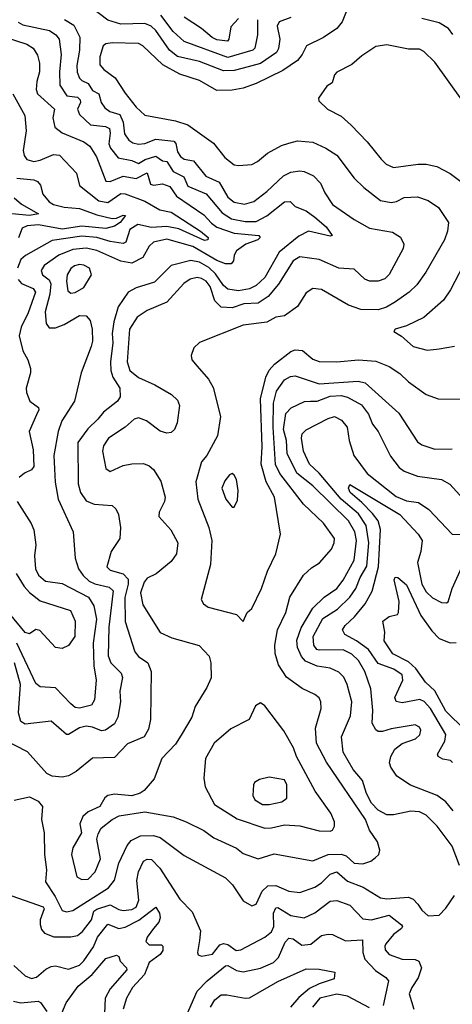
# Model space of a CAD drawing. Extents: x 1678431 to 1860718, y 384618 to 522882.
# Tile 274 of 473: x 1742030 to 1744015, y 495148 to 499665. Entities that reach past the tile are written whole.
import ezdxf

# ---------------------------------------------------------------- set-up
doc = ezdxf.new("R2010")
doc.units = 0

msp = doc.modelspace()

# ---------------------------------------------------------------- linework, layer by layer
at = {"layer": '0CON10XD'}
for points in [[(1743275, 499674.3), (1743220.4, 499655), (1743211.9, 499635), (1743223.9, 499575), (1743217.6, 499532.4), (1743208.6, 499515), (1743135, 499463.6), (1743055, 499442.2), (1743015, 499431.6), (1742965, 499430.6), (1742855, 499473.8), (1742755, 499495.9), (1742717.3, 499525), (1742655.5, 499615), (1742634.2, 499635), (1742605, 499647), (1742494.5, 499644.5), (1742435, 499662.6), (1742320.1, 499750.1)], [(1743531.8, 499708.2), (1743509.4, 499655), (1743485, 499624.6), (1743425, 499583.3), (1743345.7, 499545), (1743326.9, 499505), (1743305, 499477.1), (1743237.8, 499432.2), (1743115, 499372.7), (1743055, 499350.9), (1743005, 499341.8), (1742935, 499339.6), (1742855, 499385.4), (1742765.7, 499415.7), (1742687.6, 499457.6), (1742595, 499544.5), (1742575, 499556.2), (1742455, 499558.8), (1742425, 499554.2), (1742413.3, 499545), (1742397.5, 499495), (1742398.2, 499458.2), (1742415.9, 499435.9), (1742467.8, 499397.8), (1742515, 499327.8), (1742565, 499263.3), (1742605, 499226.4), (1742745, 499200.8), (1742802, 499182), (1742919.1, 499099.1), (1742972.2, 499032.2), (1743015, 498999.1), (1743035, 498995.5), (1743095, 499000.8), (1743121.9, 499015), (1743167.4, 499052.6), (1743232, 499088), (1743265, 499099.2), (1743305, 499108.4), (1743375, 499103.3), (1743435.3, 499075.3), (1743485, 499043.3), (1743565, 498938.1), (1743609.4, 498895), (1743685.8, 498835.7), (1743735, 498826.3), (1743759, 498831), (1743795, 498849.7), (1743855, 498852.7), (1743905, 498835.5), (1743952.7, 498802.7), (1743998.1, 498735), (1743993.5, 498695), (1743979.6, 498655), (1743893.7, 498506.3), (1743851.8, 498448.2), (1743817.5, 498415), (1743755, 498370), (1743713.8, 498346.2), (1743675, 498334.1), (1743595, 498335.8), (1743538.8, 498355), (1743415, 498427.1), (1743375, 498431.9), (1743345, 498412.5), (1743305, 498349.4), (1743245, 498306.2), (1743205, 498300.5), (1743165, 498276.8), (1743055, 498263.5), (1742855, 498184.3), (1742829.8, 498160.2), (1742817.1, 498125), (1742820, 498105), (1742844.7, 498074.7), (1742896.2, 498015), (1742918.1, 497978.1), (1742951.1, 497845), (1742937.5, 497755), (1742889.6, 497665), (1742864.2, 497635.7), (1742839.2, 497545), (1742847.6, 497465), (1742898.8, 497335), (1742911.8, 497275), (1742905.3, 497164.7), (1742862.5, 497005), (1742874, 496985), (1742895, 496970), (1743025, 496935.7), (1743055, 496903.3)], [(1743121.4, 499665), (1743121.8, 499595), (1743109.3, 499535), (1743100.5, 499525), (1742985, 499490.9), (1742785, 499564.3), (1742735, 499610.6), (1742677.6, 499685)], [(1743035, 499670.6), (1742998.4, 499631.6), (1742989.7, 499575), (1742983.4, 499566.6), (1742935, 499573), (1742913.2, 499583.2), (1742865, 499625.2), (1742785, 499676.9)], [(1744017.5, 499597.5), (1743998.5, 499625), (1743955, 499650.6), (1743875, 499670.9)], [(1742024.1, 499654.1), (1742045, 499641.1), (1742166.7, 499615), (1742196.1, 499596.1), (1742211.3, 499575), (1742220.8, 499505), (1742213.1, 499425), (1742215, 499364), (1742247.1, 499315), (1742295, 499308.8), (1742308, 499298), (1742309.2, 499285), (1742295.3, 499255), (1742305, 499229.5), (1742355, 499182.4), (1742424.8, 499174.8), (1742442.7, 499165), (1742446.1, 499145), (1742438.9, 499095), (1742447, 499075), (1742481.5, 499031.5), (1742545, 499018.5), (1742575, 499004.8), (1742606.4, 499023.6), (1742655, 499038.4), (1742685, 499017.7), (1742705, 499013.9), (1742735, 498968.1), (1742784.2, 498944.2), (1742801.4, 498901.4), (1742885.8, 498865.8), (1742958.8, 498778.8), (1743001.9, 498751.9), (1743065, 498738.5), (1743115, 498739.5), (1743165, 498764.8), (1743245, 498828.8), (1743271.2, 498831.2), (1743295, 498807.8), (1743345, 498787.8), (1743385, 498759.1), (1743436.2, 498715), (1743463.8, 498675), (1743455, 498671.1), (1743355, 498694.6), (1743311.7, 498671.7), (1743221, 498599), (1743155, 498482.4), (1743115, 498446.1), (1743085, 498429.8), (1743035, 498421.2), (1742985, 498428.9), (1742965, 498444.8), (1742928.3, 498498.3), (1742898.5, 498528.5), (1742855, 498553), (1742815, 498560), (1742725, 498536.9), (1742649.5, 498460.5), (1742565, 498434.2), (1742528.5, 498415), (1742482.8, 498347.2), (1742461.9, 498278.1), (1742455.2, 498225), (1742457.7, 498182.3), (1742447.5, 498095), (1742448.9, 498055), (1742457.5, 498025), (1742489.2, 497975), (1742491.1, 497935), (1742479.4, 497915), (1742415, 497863.6), (1742388.3, 497831.7), (1742342.5, 497787.5), (1742296.9, 497725), (1742298.4, 497535), (1742308.8, 497495), (1742335, 497457.1), (1742372, 497442), (1742455.4, 497435.4), (1742471.5, 497421.5), (1742483.5, 497395), (1742492.2, 497335), (1742489.4, 497285), (1742449.6, 497225), (1742430.8, 497155), (1742445, 497139.3), (1742505, 497123.1), (1742527.9, 497097.9), (1742528.1, 497075), (1742513.4, 497013.4), (1742513.7, 496903.7), (1742559.2, 496765), (1742575, 496743.2), (1742617.9, 496715), (1742633.3, 496675), (1742630, 496455), (1742620.7, 496409.3), (1742600.9, 496375), (1742525, 496342.5), (1742465, 496279.3), (1742365, 496276.7), (1742290, 496215), (1742255, 496195.6), (1742225, 496189.5), (1742178.8, 496195), (1742155, 496207.1), (1742066.3, 496306.3), (1741953.8, 496363.8)], [(1742235.4, 499665.4), (1742279.3, 499639.3), (1742306.7, 499585), (1742304.4, 499525), (1742292.4, 499455), (1742294.6, 499424.6), (1742305, 499397.3), (1742315.5, 499385.5), (1742345, 499371.8), (1742365, 499339.8), (1742394.2, 499324.2), (1742404.4, 499284.4), (1742420.7, 499260.7), (1742444.5, 499244.5), (1742489.5, 499229.5), (1742505.2, 499195), (1742511.9, 499141.9), (1742531.9, 499111.9), (1742549.9, 499099.9), (1742575, 499094.3), (1742605, 499096.2), (1742655, 499116.4), (1742737.3, 499107.3), (1742746.9, 499096.9), (1742755, 499058.5), (1742767.8, 499037.8), (1742785, 499025.3), (1742828.1, 499018.1), (1742885, 498946.7), (1742945, 498919), (1742985, 498850), (1743015, 498827.5), (1743061.2, 498818.8), (1743105, 498830.4), (1743165, 498876.2), (1743240.7, 498949.3), (1743275, 498964.7), (1743315, 498971.1), (1743335, 498968.9), (1743378.7, 498948.7), (1743410.7, 498915), (1743430.6, 498870.6), (1743465, 498817.3), (1743565, 498748.2), (1743635, 498708.8), (1743740.4, 498690.4), (1743777.2, 498667.2), (1743792.9, 498635), (1743789.5, 498615), (1743725, 498495.7), (1743705, 498475.5), (1743675, 498464.6), (1743635, 498464.6), (1743614.4, 498475), (1743565, 498520), (1743495, 498524.5), (1743405, 498564.7), (1743315, 498577.6), (1743285, 498559.2), (1743218.5, 498451.5), (1743170.5, 498395), (1743125, 498364.4), (1743059.4, 498360.6), (1743005, 498343.2), (1742955, 498345.7), (1742926.5, 498375), (1742905, 498440.9), (1742886.4, 498465), (1742865, 498477.6), (1742845, 498482.6), (1742813.3, 498475), (1742783.1, 498455), (1742705, 498369.6), (1742615, 498330.5), (1742569.4, 498300.6), (1742533.9, 498245), (1742522.8, 498095), (1742536.2, 498055), (1742575, 498023.4), (1742650.1, 497990.1), (1742726.2, 497945), (1742755, 497920), (1742763.1, 497895), (1742752.9, 497815), (1742740, 497785), (1742725, 497770.8), (1742705, 497767.5), (1742675, 497777.5), (1742612.9, 497825), (1742575, 497838.2), (1742555, 497831.8), (1742514.3, 497795.7), (1742438.2, 497745), (1742415, 497709.2), (1742410, 497685), (1742425.5, 497605.5), (1742445, 497591.9), (1742505, 497619.2), (1742545, 497627.7), (1742598.2, 497628.2), (1742625, 497618.6), (1742645, 497601.2), (1742678.2, 497548.2), (1742697.9, 497475), (1742695, 497453.8), (1742670, 497405), (1742668.6, 497385), (1742724.3, 497325), (1742755.4, 497265.4), (1742749.2, 497215), (1742725, 497178.9), (1742656.9, 497123.1), (1742615, 497102.2), (1742600.8, 497085), (1742584.8, 497035), (1742595, 496980.6), (1742675, 496853.3), (1742728.2, 496828.2), (1742853.7, 496793.7), (1742900, 496745), (1742908.1, 496715), (1742909.2, 496645), (1742889.1, 496600.9), (1742835.5, 496514.5), (1742820, 496465), (1742772, 496382), (1742745, 496341.8), (1742682.7, 496275), (1742647.7, 496182.3), (1742601.5, 496128.5), (1742583.9, 496116.1), (1742545, 496103.8), (1742465, 496111.5), (1742435, 496105.6), (1742420.8, 496095), (1742398.8, 496055), (1742345, 496030.5), (1742320.5, 496009.5), (1742306.9, 495975), (1742314.3, 495935), (1742274.5, 495865), (1742268.2, 495835), (1742293.1, 495733.1), (1742315, 495720), (1742345, 495722.1)], [(1741905, 499603.3), (1742063.3, 499553.3), (1742092.7, 499535), (1742111.5, 499501.5), (1742120.6, 499465), (1742120.6, 499425), (1742108.7, 499381.3), (1742105.3, 499345.3), (1742111.6, 499325), (1742189.4, 499255), (1742181.8, 499215), (1742191.4, 499171.4), (1742225, 499145.9), (1742325.2, 499105.2), (1742352.9, 499085), (1742383.3, 499035), (1742425, 498923.6), (1742445, 498923.1), (1742505, 498947.4), (1742565, 498936.2), (1742615, 498963.1), (1742630.2, 498910.2), (1742645, 498905.3), (1742685, 498911.6), (1742719.9, 498899.9), (1742750, 498855), (1742875, 498769.5), (1742910.7, 498730.7), (1742935, 498713.7), (1743015, 498685.2), (1743127.5, 498675), (1743133.3, 498665), (1743123.3, 498655), (1743068.2, 498635), (1743024.7, 498605), (1743014.5, 498585), (1743011.1, 498558.9), (1743000, 498545), (1742975, 498544.7), (1742935, 498560.7), (1742825, 498623.7), (1742705, 498658.5), (1742644.5, 498645), (1742624.8, 498625.2), (1742595.7, 498574.3), (1742545, 498547.5), (1742495, 498556.4), (1742385, 498605.9), (1742335, 498616.1), (1742275, 498611.3), (1742210, 498585), (1742143.1, 498536.9), (1742128.2, 498515), (1742134.6, 498495), (1742165, 498470.8), (1742173.6, 498453.6), (1742168.3, 498405), (1742147.5, 498325), (1742151.4, 498271.4), (1742165, 498251.8), (1742195, 498250.8), (1742235, 498265.9), (1742305, 498307.1), (1742335, 498306.9), (1742353.1, 498285), (1742363.1, 498245), (1742365, 498190), (1742358.2, 498165), (1742312.2, 498045), (1742281.5, 497915), (1742224, 497825), (1742206.5, 497775), (1742186.9, 497665), (1742193, 497543), (1742207.6, 497465), (1742275.5, 497315), (1742285.5, 497195), (1742300.7, 497145), (1742321.2, 497115), (1742349.5, 497089.5), (1742375, 497077), (1742441, 497061), (1742459.5, 497045), (1742438.7, 496878.6), (1742436.8, 496746.8), (1742448.8, 496715), (1742496.3, 496666.3), (1742502.5, 496647.5), (1742490, 496585), (1742492.8, 496535), (1742481.3, 496465), (1742465.4, 496435), (1742424.8, 496405.2), (1742405, 496401.6), (1742365, 496419.8), (1742335, 496423.8), (1742305, 496415.7), (1742255, 496386.1), (1742245, 496386.2), (1742175, 496447.1), (1742055, 496432.9), (1742035.6, 496445.6), (1742024.3, 496485), (1742034.5, 496615), (1742006.6, 496715)], [(1744125.3, 499205), (1743935, 499470), (1743885, 499518.6), (1743865, 499529.4), (1743815, 499529.2), (1743715, 499550), (1743665, 499541.2), (1743600.9, 499499.1), (1743555, 499460), (1743485, 499423.8), (1743475, 499412.5), (1743464.2, 499375.8), (1743440.3, 499359.7), (1743401.2, 499305), (1743402.7, 499292.7), (1743442, 499255), (1743505, 499222.5), (1743550.7, 499180.7), (1743625, 499104.5), (1743688.5, 499025), (1743712.2, 499002.2), (1743745, 498986.1), (1743858.1, 499001.9), (1743895, 499001.8), (1743945, 498990.8), (1744005, 498960), (1744105, 498884.4)], [(1741999.2, 499325), (1742054.6, 499225), (1742059.4, 499155), (1742046.8, 499065), (1742051.4, 499041.4), (1742063.4, 499023.4), (1742095, 499013.9), (1742125, 499020.2), (1742185, 499045.8), (1742213.8, 499043.8), (1742290.5, 498960.5), (1742304.2, 498904.2), (1742393.5, 498833.5), (1742435, 498825.9), (1742495, 498867), (1742515, 498865.3), (1742605, 498832), (1742673.1, 498793.1), (1742725, 498782.3), (1742860.3, 498695), (1742894.5, 498665), (1742894, 498655), (1742877.8, 498652.2), (1742761.2, 498705), (1742705, 498716.8), (1742635, 498712.2), (1742572.9, 498725), (1742535, 498701.6), (1742516.8, 498645), (1742505, 498638.7), (1742445, 498647.7), (1742385, 498665.6), (1742315, 498671.2), (1742178.8, 498651.2), (1742057.2, 498582.8), (1742035.5, 498564.5), (1742020.2, 498525)], [(1742017.7, 498937.7), (1742095, 498930.7), (1742112.6, 498922.6), (1742126.2, 498905), (1742136.9, 498865), (1742165, 498830), (1742185, 498816.7), (1742234.1, 498804.1), (1742305, 498798.4), (1742385, 498769), (1742455, 498752.8), (1742474.7, 498754.7), (1742505, 498767.4), (1742516.2, 498766.2), (1742491.9, 498735), (1742465, 498717.3), (1742425, 498707.6), (1742315, 498717.2), (1742225, 498703.8), (1742116.7, 498723.3), (1742065, 498719), (1742041.9, 498708.1), (1742025, 498664)], [(1742005, 498848.1), (1742039.3, 498819.3), (1742116.4, 498775), (1742075, 498766.6), (1741994.2, 498774.2)], [(1742265, 498409.6), (1742285, 498413.6), (1742324.3, 498435.7), (1742360.5, 498495), (1742350, 498525), (1742325, 498539.2), (1742305, 498541.6), (1742281.5, 498535), (1742265, 498522.9), (1742248.4, 498495), (1742244.7, 498465), (1742251.5, 498421.5), (1742265, 498409.6)], [(1744084.5, 498575.5), (1744007.6, 498425), (1743975, 498377.9), (1743885, 498298.8), (1743805, 498260.5), (1743753.3, 498245), (1743747.5, 498235), (1743782.5, 498212.5), (1743835, 498165.5), (1743899.4, 498149.4)], [(1742022.8, 498472.8), (1742038.5, 498455), (1742091.5, 498431.5), (1742103.3, 498415), (1742069.3, 498320.7), (1742037.7, 498255), (1742028.7, 498215), (1742045, 498146.2), (1742067.8, 498105), (1742080, 498065), (1742080, 498045), (1742059.4, 497975), (1742061.1, 497955), (1742077.3, 497915), (1742117.3, 497885), (1742118.6, 497875), (1742107.8, 497852.2), (1742074.6, 497775), (1742091.9, 497691.9), (1742095.3, 497615), (1742085, 497599.3), (1742052.9, 497585), (1742027.3, 497565)], [(1743055, 496903.3), (1743074.2, 496945), (1743095, 496963.3), (1743139.3, 497055), (1743167.1, 497135), (1743205.4, 497215), (1743227.5, 497305), (1743200, 497475), (1743161.1, 497545), (1743138.5, 497625), (1743143.4, 497705), (1743135.4, 497925), (1743159.3, 498025), (1743175, 498057.1), (1743198.8, 498085), (1743275, 498142.5), (1743295, 498150.6), (1743327.5, 498147.5), (1743375, 498107.2), (1743405, 498097.1), (1743485, 498095.9), (1743584.2, 498104.3), (1743665, 498098.8), (1743725, 498073.8), (1743775, 498041.8), (1743815, 498003.3), (1743895, 497945.7), (1743950, 497925), (1744094.3, 497924.3)], [(1743899.4, 498149.4), (1743942.8, 498152.8), (1743955, 498154.6), (1744025, 498167.7)], [(1742345, 495722.1), (1742377.1, 495755), (1742400.7, 495815), (1742384.4, 495905), (1742389.8, 495930.2), (1742404.4, 495955), (1742454.2, 495995), (1742487.5, 496012.5), (1742605, 496030), (1742735, 496007.3), (1742794.2, 495984.2), (1742875, 495945.5), (1742921.9, 495911.9), (1743025, 495863.2), (1743055, 495839.6), (1743125, 495814.6), (1743198, 495838), (1743375, 495805.9), (1743445, 495835.1), (1743505, 495836.4), (1743528.9, 495828.9), (1743565, 495795.3), (1743605, 495792.2), (1743641.2, 495805), (1743661.1, 495818.9), (1743677.5, 495835), (1743682.5, 495855), (1743672.7, 495892.7), (1743635, 495946.7), (1743616.7, 495995), (1743438.5, 496258.5), (1743391.5, 496345), (1743387.8, 496415), (1743413.8, 496505), (1743412.5, 496535), (1743405, 496554), (1743385, 496569.6), (1743325.8, 496595.8), (1743255, 496648.5), (1743217.5, 496705), (1743203.1, 496756.9), (1743201.6, 496795), (1743213.8, 496865), (1743250.9, 496945), (1743270.5, 497015), (1743332.9, 497117.1), (1743369.5, 497150.5), (1743406.5, 497173.5), (1743460.8, 497235), (1743474, 497265), (1743474.1, 497284.1), (1743424.4, 497355), (1743332.9, 497442.9), (1743223.5, 497583.5), (1743204.1, 497624.1), (1743193.9, 497795), (1743195.1, 497904.9), (1743209.4, 497960.6), (1743245, 498012), (1743272.3, 498027.7), (1743295, 498030.6), (1743405, 497994.3), (1743584, 498006), (1743615, 497999), (1743770.3, 497860.3), (1743855, 497727.5), (1743875, 497713.8), (1743935.3, 497695.3), (1744015.4, 497695.4)], [(1744048.9, 495785), (1744015, 495872.7), (1743946.2, 495965), (1743895, 496015.4), (1743865, 496030.3), (1743825, 496034.2), (1743745, 496017.5), (1743715, 496017.3), (1743675, 496038), (1743645, 496071.1), (1743622.2, 496115), (1743602.9, 496175), (1743560, 496225), (1743514.6, 496305), (1743506.2, 496375), (1743548.3, 496471.7), (1743554.3, 496535), (1743533.3, 496615), (1743517.9, 496647.9), (1743495, 496671.1), (1743455, 496689.5), (1743395, 496698.8), (1743342.2, 496722.2), (1743323.9, 496743.9), (1743305.5, 496785), (1743302.2, 496817.8), (1743322, 496875), (1743376, 496965), (1743427.8, 497015), (1743485, 497054.7), (1743515, 497093.8), (1743565.2, 497185), (1743575.2, 497275), (1743568.2, 497315), (1743539.6, 497365), (1743375, 497525.7), (1743301.6, 497585), (1743257.2, 497675), (1743254.3, 497735), (1743241.2, 497785), (1743251.5, 497858.5), (1743275.3, 497884.7), (1743336.9, 497913.1), (1743365.3, 497914.7), (1743395, 497914), (1743455, 497938), (1743505, 497940), (1743535, 497933), (1743598.1, 497898.1), (1743630.4, 497855), (1743649.7, 497809.7), (1743675.5, 497775), (1743731.9, 497661.9), (1743770.9, 497610.9), (1743795, 497593.9), (1743855, 497570.7), (1743965, 497554.7), (1744003.5, 497533.5), (1744065, 497466.5)], [(1744018.6, 496035), (1743985, 496076.8), (1743945.6, 496105), (1743823.3, 496153.3), (1743761.2, 496195), (1743732.5, 496235), (1743727.5, 496255), (1743733.1, 496285), (1743752, 496318), (1743785.3, 496344.7), (1743846.2, 496366.2), (1743866.1, 496383.9), (1743870.7, 496405), (1743865, 496419.5), (1743845, 496429.7), (1743735, 496411.6), (1743695, 496398.7), (1743675, 496399.6), (1743665, 496406.7), (1743647.6, 496437.6), (1743650, 496495), (1743642, 496595), (1743614.3, 496675), (1743585, 496725.3), (1743555, 496754.3), (1743515, 496774.4), (1743405, 496771.9), (1743393.9, 496775), (1743380, 496795), (1743376.5, 496835), (1743422, 496918), (1743489.3, 496960.7), (1743545.2, 497015), (1743573.3, 497055), (1743592.3, 497105), (1743622.9, 497157.1), (1743631.8, 497265), (1743619.8, 497345), (1743585, 497398.1), (1743505, 497465.8), (1743405, 497584.8), (1743360, 497625), (1743333, 497685), (1743323.4, 497745), (1743326.7, 497765), (1743345, 497784), (1743445, 497835.5), (1743475, 497844.5), (1743507.4, 497827.4), (1743533.1, 497795), (1743541.4, 497735), (1743564.2, 497665), (1743625, 497582.7), (1743757.9, 497477.9), (1743805, 497456.9), (1743859.9, 497449.9), (1743908.3, 497418.3), (1744014.7, 497304.7), (1744065, 497303.2)], [(1743015, 497428), (1743029.6, 497460.4), (1743032.7, 497505), (1743024.6, 497555), (1743015, 497575.8), (1743005, 497583.1), (1742992.9, 497577.1), (1742971.5, 497548.5), (1742958.5, 497515), (1742975.5, 497465), (1743005, 497429.2), (1743015, 497428)], [(1744016.7, 496256.7), (1744006.6, 496266.6), (1743972.5, 496272.5), (1743950, 496285), (1743947.2, 496295), (1743980.8, 496355), (1743985.8, 496385), (1743915, 496505.3), (1743886.9, 496536.9), (1743865.9, 496545.9), (1743785, 496530.2), (1743757, 496537), (1743752.2, 496555), (1743787.7, 496635), (1743785, 496658.5), (1743747.3, 496685), (1743675, 496711.1), (1743630.6, 496775), (1743575.3, 496815), (1743521.5, 496845), (1743511.1, 496865), (1743523.1, 496885), (1743566.2, 496925), (1743615.8, 496985), (1743647.4, 497042.6), (1743677.3, 497155), (1743685.5, 497325.5), (1743675.9, 497365), (1743649.5, 497399.5), (1743600.6, 497450.6), (1743546.9, 497495), (1743538.9, 497515), (1743545, 497532.9), (1743774.7, 497395), (1743859.2, 497305), (1743877.2, 497275), (1743870.7, 497225), (1743855.2, 497175), (1743875, 497074.4), (1743895, 497040), (1743925, 497011.8), (1743965, 496990.9), (1743988.8, 496988.8), (1743996.2, 496993.8), (1744015.3, 497055), (1744065, 497166.4)], [(1742018.8, 497455), (1742083, 497353), (1742094.6, 497325), (1742104.2, 497255), (1742098, 497205), (1742103.3, 497145), (1742117.1, 497117.1), (1742148.8, 497088.8), (1742225, 497077.7), (1742346.7, 497015), (1742370.3, 496975), (1742382.5, 496915), (1742368.2, 496805), (1742371, 496701), (1742381.5, 496635), (1742373.8, 496545), (1742360.2, 496519.8), (1742305, 496506.6), (1742285, 496508.9), (1742265, 496526.3), (1742195, 496600), (1742125, 496603.5), (1742105, 496620), (1742017.4, 496805)], [(1742013.7, 497123.7), (1742051.1, 497065), (1742075, 497037.4), (1742125, 496999.4), (1742263.1, 496955), (1742284.5, 496905), (1742283.3, 496835), (1742255, 496794), (1742225, 496780), (1742195, 496784.2), (1742123.2, 496863.2), (1742105, 496866.7), (1742075, 496847.8), (1742055, 496853.8), (1741931.6, 497001.6)], [(1744075, 496405.8), (1743985, 496492), (1743935, 496585.9), (1743892.5, 496625), (1743848.2, 496688.2), (1743815, 496718.4), (1743742.9, 496755), (1743702.5, 496815), (1743705.5, 496855), (1743696, 496905), (1743725, 496927.1), (1743764.2, 496935.8), (1743768.1, 496945), (1743771.1, 496995), (1743748.1, 497095), (1743753, 497107), (1743765, 497105.6), (1743805, 497072.1), (1743871.1, 496931.1), (1743920.8, 496860.8), (1743955, 496826.2), (1744005, 496805.3), (1744032.7, 496807.3)], [(1743455, 495941.8), (1743465, 495946), (1743474.4, 495965.6), (1743474.4, 495985), (1743458.2, 496025), (1743386.3, 496125), (1743301.2, 496285), (1743287.3, 496325), (1743242.1, 496402.1), (1743155, 496516.7), (1743135, 496530.8), (1743112.7, 496517.3), (1743084, 496455), (1742999.2, 496410.8), (1742922.7, 496345), (1742883.3, 496275), (1742875.6, 496184.4), (1742881.2, 496145), (1742924.5, 496065), (1743028.7, 495998.6), (1743155, 495955.7), (1743185, 495956.7), (1743245, 495971.4), (1743316, 495966), (1743405, 495944.1), (1743455, 495941.8)], [(1743175, 496063.9), (1743233.4, 496076.6), (1743256.2, 496093.8), (1743255.5, 496154.5), (1743245, 496176.9), (1743175, 496190), (1743130.3, 496179.7), (1743108, 496165), (1743102.5, 496155), (1743100, 496105), (1743110, 496085), (1743145, 496064.6), (1743175, 496063.9)], [(1742005, 496084.5), (1742075, 496100), (1742115, 496079.2), (1742134.5, 496054.5), (1742131.2, 495995), (1742142.9, 495935), (1742143.5, 495835), (1742153.1, 495765), (1742149.5, 495709.5), (1742192.6, 495642.6), (1742225, 495577.5), (1742245, 495572.2), (1742275, 495577.5), (1742438.3, 495681.7), (1742465, 495717.1), (1742485.2, 495794.8), (1742523.2, 495876.8), (1742541.3, 495898.7), (1742585, 495920), (1742645, 495921.9), (1742675, 495912.9), (1742785, 495830.4), (1742975, 495728.1), (1743006.4, 495696.4), (1743055, 495621.9), (1743095, 495600), (1743115, 495607.5), (1743143.4, 495666.6), (1743169, 495691), (1743205, 495693.4), (1743265, 495666.9), (1743315, 495660.8), (1743385, 495685.3), (1743415, 495704.7), (1743455, 495744.1), (1743485, 495755.4), (1743535, 495713), (1743605.6, 495685), (1743686.6, 495636.6), (1743715, 495631.6), (1743815, 495638.9), (1743835, 495629.5), (1743856.4, 495606.4), (1743875, 495579.6), (1743905, 495554.2), (1743955, 495556.9), (1743985, 495588.2), (1744025, 495646.1)], [(1741994.4, 495645), (1742138.2, 495595), (1742142.3, 495585), (1742124.8, 495535), (1742123.8, 495513.8), (1742130.1, 495490.1), (1742144.7, 495474.7), (1742187.5, 495457.5), (1742265, 495457.2), (1742295, 495463.8), (1742318.7, 495481.3), (1742359.4, 495535), (1742371.2, 495575), (1742385, 495584.5), (1742445, 495604.2), (1742485, 495582.4), (1742505, 495578.4), (1742545, 495581.9), (1742565, 495593.2), (1742577.2, 495625), (1742567.9, 495715), (1742574.8, 495755.2), (1742598.9, 495805), (1742615, 495813.6), (1742635, 495811.8), (1742672.8, 495772.8), (1742765, 495629.5), (1742821.9, 495571.9), (1742860, 495485), (1742855, 495440), (1742846.2, 495385), (1742850, 495375), (1742865, 495369.2), (1742915, 495377.7), (1742949.4, 495420.6), (1742965, 495427.2), (1742985, 495421.8), (1743024.2, 495395), (1743045, 495396.8), (1743155, 495455.4), (1743185, 495480), (1743196.9, 495505), (1743194.4, 495565.6), (1743205, 495590.3), (1743215, 495592.4), (1743275, 495555.5), (1743335, 495544.7), (1743385, 495567.8), (1743455, 495620.4), (1743486.2, 495623.8), (1743545, 495602.7), (1743605, 495540), (1743645.2, 495535.2), (1743725, 495556.5), (1743781.7, 495511.7), (1743786.4, 495505), (1743782.5, 495495), (1743745, 495467.3), (1743710.8, 495425), (1743705.4, 495415), (1743707.4, 495397.4), (1743725.8, 495375.7), (1743785, 495354.1), (1743845, 495352.5), (1743861.4, 495345), (1743873.8, 495315), (1743858.6, 495268.6), (1743829.1, 495225), (1743817.9, 495195), (1743838.5, 495125)], [(1742003.6, 495325), (1742055, 495277.5), (1742085, 495266.2), (1742108.2, 495271.8), (1742150.9, 495309.1), (1742175, 495321.2), (1742195, 495323.8), (1742255, 495308.2), (1742305, 495327.4), (1742325, 495346.8), (1742368.6, 495411.4), (1742387.2, 495455), (1742435, 495515.4), (1742485, 495495.7), (1742515, 495501), (1742576.8, 495533.2), (1742655, 495592.5), (1742671.9, 495565), (1742674.6, 495544.6), (1742669.2, 495525), (1742644.6, 495495.4), (1742614.8, 495455), (1742609.1, 495435), (1742625, 495421.2), (1742681.2, 495421.2), (1742687.5, 495415), (1742687.5, 495395), (1742674.4, 495375.6), (1742625, 495339.5), (1742602.5, 495285), (1742547.5, 495225), (1742520, 495175), (1742505.3, 495125)], [(1742795, 495096.7), (1742845, 495207.7), (1742890, 495255), (1742975, 495324.7), (1742985, 495325.8), (1743025, 495302.3), (1743055, 495296.8), (1743135, 495313.7), (1743195, 495339.7), (1743217.9, 495362.1), (1743247.9, 495432.1), (1743265, 495451.2), (1743285, 495448.7), (1743325, 495419.3), (1743366.6, 495423.4), (1743415, 495463.8), (1743445, 495469.5), (1743465, 495467.8), (1743525, 495439.3), (1743603.4, 495443.4), (1743604.3, 495385), (1743614.3, 495354.3), (1743662.2, 495302.2), (1743710.5, 495270.5), (1743723.1, 495255), (1743697.8, 495142.2)], [(1742223.6, 495106.4), (1742243, 495155), (1742299.4, 495230.6), (1742362.8, 495285), (1742425, 495357.7), (1742475, 495373.1), (1742485, 495367.5), (1742491.5, 495345), (1742520.5, 495315), (1742522.1, 495305), (1742445, 495218.7), (1742422.7, 495175), (1742419, 495105)], [(1742906.6, 495135), (1742925, 495168.4), (1742955, 495191.8), (1742981.5, 495191.5), (1743065, 495176.2), (1743085, 495178), (1743215, 495252.1), (1743345, 495310), (1743405, 495309.5), (1743475.8, 495295), (1743473.8, 495265), (1743405, 495242), (1743360.1, 495219.9), (1743310.8, 495179.2), (1743273, 495135)], [(1742002.6, 495162.6), (1742035, 495154.2), (1742115, 495161.6), (1742125.5, 495155.5), (1742155, 495114.7)], [(1743635, 495131.3), (1743535, 495184.5), (1743485, 495193.8), (1743406.9, 495175), (1743373.4, 495135)]]:
    msp.add_lwpolyline(points, dxfattribs=at)

doc.saveas('drawing.dxf')
